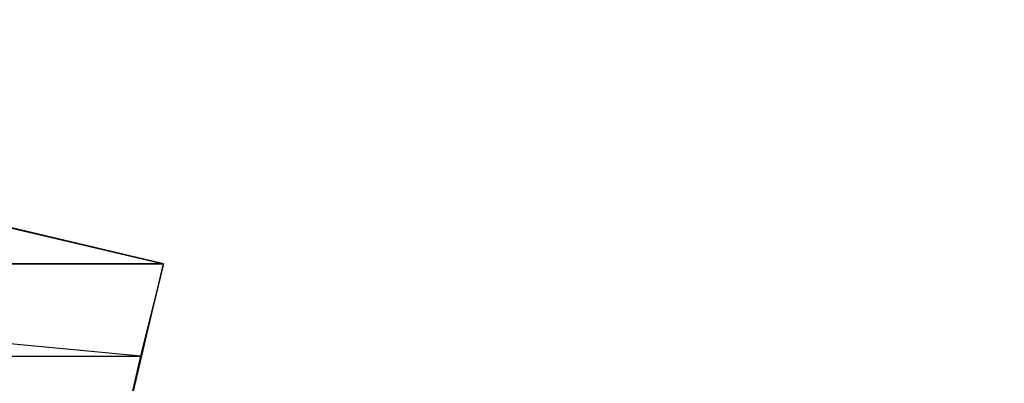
# Model space of a CAD drawing. Header units: feet. Extents: x -79 to 198, y -22 to 181.
# Tile 302 of 318: x 109.91 to 114.47, y 148.49 to 150.17. Entities that reach past the tile are written whole.
import ezdxf

# ---------------------------------------------------------------- set-up
doc = ezdxf.new("R2010")
doc.units = ezdxf.units.FT
doc.layers.add('A-LINEA', color=7, linetype='CONTINUOUS')
doc.layers.add('A-MURO-CONCRETO', color=8, linetype='CONTINUOUS')

msp = doc.modelspace()

# ---------------------------------------------------------------- linework, layer by layer
at = {"layer": 'A-LINEA'}
for points in [[(108.6533, 156.8844), (107, 149.8844), (110.5733, 149.0444), (110.4133, 148.3911), (124.3067, 145.1111)], [(110.2267, 147.5778), (110.5733, 149.0444), (106.1867, 150.0844), (105.84, 148.6178), (110.2267, 147.5778)]]:
    msp.add_lwpolyline(points, dxfattribs=at)
at = {"layer": 'A-MURO-CONCRETO'}
for points in [[(106.1867, 150.0844), (110.5733, 149.0444), (105.9467, 149.0444), (106.1867, 150.0844), (106.1867, 150.0844)], [(105.9467, 149.0444), (105.84, 148.6178), (110.4667, 148.6178), (105.9467, 149.0444)], [(105.9467, 149.0444), (110.5733, 149.0444), (110.4667, 148.6178), (105.9467, 149.0444), (105.9467, 149.0444)], [(105.84, 148.6178), (110.4667, 148.6178), (110.2267, 147.5778), (105.84, 148.6178), (105.84, 148.6178)]]:
    msp.add_lwpolyline(points, dxfattribs=at)

doc.saveas('drawing.dxf')
